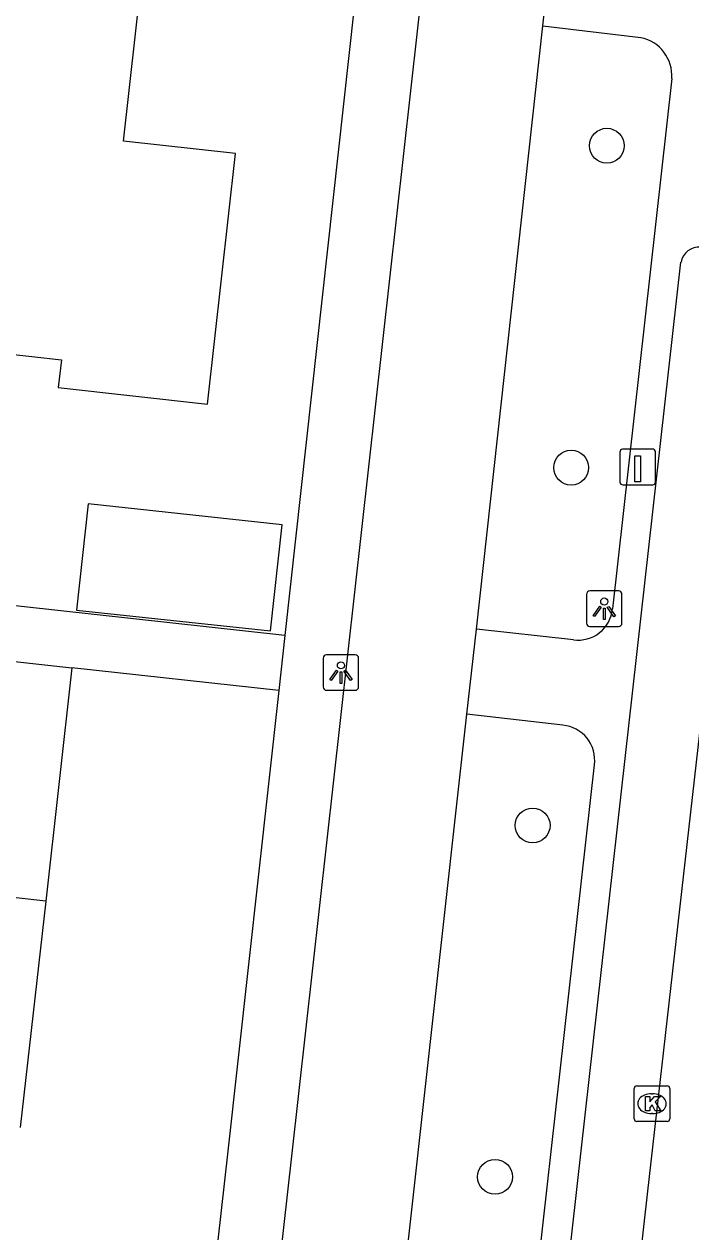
# Model space of a CAD drawing. Extents: x 162026 to 163499, y 387297 to 388169.
# Drawn here: x 162248.05 to 162266.76, y 387614.96 to 387648.86 of the extents above; entities that cross this region are included whole.
import ezdxf

# ---------------------------------------------------------------- set-up
doc = ezdxf.new("R2010")
doc.units = 0
for name, color, linetype in [('IMGEO_Boom', 7, 'Continuous'), ('IMGEO_Fietspad_gesloten', 7, 'Continuous'), ('IMGEO_Kolk', 7, 'Continuous'), ('IMGEO_Laadpaal', 7, 'Continuous'), ('IMGEO_Lichtpunt', 7, 'Continuous'), ('IMGEO_Pand', 7, 'Continuous'), ('IMGEO_Rijbaan_lokaal_gesloten', 7, 'Continuous'), ('IMGEO_Voetpad_open', 7, 'Continuous')]:
    doc.layers.add(name, color=color, linetype=linetype)

msp = doc.modelspace()

# ---------------------------------------------------------------- linework, layer by layer
at = {"layer": 'IMGEO_Boom'}
for centre in [(162264.403, 387645.45), (162263.402, 387636.413), (162262.32, 387626.368), (162261.266, 387616.502)]:
    msp.add_circle(centre, 0.489, dxfattribs=at)
at = {"layer": 'IMGEO_Fietspad_gesloten'}
for points in [[(162245.412, 387526.736), (162247.716, 387547.043), (162250.964, 387576.026), (162255.563, 387617.085), (162260.081, 387657.552)], [(162262.605, 387648.82), (162263.515, 387657.112)], [(162260.746, 387631.878), (162262.605, 387648.82)], [(162260.472, 387629.489), (162260.746, 387631.878)], [(162257.74, 387604.874), (162260.472, 387629.489)]]:
    msp.add_lwpolyline(points, dxfattribs=at)
at = {"layer": 'IMGEO_Kolk'}
for p, q in [((162265.17, 387618.131), (162265.17, 387618.983)), ((162265.245, 387619.057), (162266.097, 387619.057)), ((162266.171, 387618.983), (162266.171, 387618.131)), ((162265.658, 387618.837), (162265.683, 387618.837)), ((162265.681, 387618.277), (162265.656, 387618.277)), ((162266.097, 387618.057), (162265.245, 387618.057))]:
    msp.add_line(p, q, dxfattribs=at)
for points in [[(162265.17, 387618.131), (162265.17, 387618.983)], [(162265.245, 387619.057), (162266.097, 387619.057)], [(162266.171, 387618.983), (162266.171, 387618.131)], [(162265.491, 387618.757), (162265.614, 387618.757), (162265.614, 387618.606), (162265.744, 387618.757), (162265.908, 387618.757), (162265.762, 387618.606), (162265.915, 387618.357), (162265.763, 387618.357), (162265.678, 387618.521), (162265.614, 387618.454), (162265.614, 387618.357), (162265.491, 387618.357), (162265.491, 387618.757)], [(162266.097, 387618.057), (162265.245, 387618.057)]]:
    msp.add_lwpolyline(points, dxfattribs=at)
for centre, start, end in [((162265.247, 387618.981), 91.552, 178.448), ((162265.247, 387618.981), 91.552, 178.448), ((162266.095, 387618.981), 1.552, 88.448), ((162266.095, 387618.981), 1.552, 88.448), ((162265.247, 387618.133), 181.552, 268.448), ((162265.247, 387618.133), 181.552, 268.448), ((162266.095, 387618.133), 271.552, 358.448), ((162266.095, 387618.133), 271.552, 358.448)]:
    msp.add_arc(centre, 0.0765, start, end, dxfattribs=at)
for centre, major_axis, ratio, start_param, end_param in [((162265.657, 387618.557), (-0.387, 0.002), 0.722429, 4.712389, 7.853982), ((162265.682, 387618.557), (-0.39, 0.002), 0.717154, 1.570796, 4.712389)]:
    msp.add_ellipse(centre, major_axis=major_axis, ratio=ratio, start_param=start_param, end_param=end_param, dxfattribs=at)
at = {"layer": 'IMGEO_Laadpaal'}
for p, q in [((162265.687, 387636.932), (162264.846, 387636.932)), ((162265.687, 387636.932), (162264.846, 387636.932)), ((162264.771, 387636.848), (162264.771, 387636.007)), ((162264.771, 387636.848), (162264.771, 387636.007)), ((162265.771, 387636.016), (162265.771, 387636.857)), ((162265.771, 387636.016), (162265.771, 387636.857)), ((162264.855, 387635.932), (162265.696, 387635.932)), ((162264.855, 387635.932), (162265.696, 387635.932))]:
    msp.add_line(p, q, dxfattribs=at)
msp.add_lwpolyline([(162265.186, 387636.745), (162265.346, 387636.745), (162265.346, 387636.012), (162265.186, 387636.012), (162265.186, 387636.745)], dxfattribs=at)
for centre, start, end in [((162264.849, 387636.854), 92.4484, 184.2845), ((162264.849, 387636.854), 92.4484, 184.2845), ((162265.693, 387636.854), 2.4484, 94.2845), ((162265.693, 387636.854), 2.4484, 94.2845), ((162264.849, 387636.01), 182.4484, 274.2845), ((162264.849, 387636.01), 182.4484, 274.2845), ((162265.693, 387636.01), 272.4484, 4.2845), ((162265.693, 387636.01), 272.4484, 4.2845)]:
    msp.add_arc(centre, 0.0779, start, end, dxfattribs=at)
at = {"layer": 'IMGEO_Lichtpunt'}
for p, q in [((162263.831, 387632.856), (162263.831, 387632.049)), ((162263.831, 387632.856), (162263.831, 387632.049)), ((162264.733, 387632.951), (162263.925, 387632.951)), ((162264.733, 387632.951), (162263.925, 387632.951)), ((162264.827, 387632.049), (162264.827, 387632.856)), ((162264.827, 387632.049), (162264.827, 387632.856)), ((162263.925, 387631.955), (162264.733, 387631.955)), ((162263.925, 387631.955), (162264.733, 387631.955)), ((162257.343, 387631.158), (162256.535, 387631.158)), ((162257.343, 387631.158), (162256.535, 387631.158)), ((162256.441, 387631.063), (162256.441, 387630.256)), ((162256.441, 387631.063), (162256.441, 387630.256)), ((162257.437, 387630.256), (162257.437, 387631.063)), ((162257.437, 387630.256), (162257.437, 387631.063)), ((162256.535, 387630.162), (162257.343, 387630.162)), ((162256.535, 387630.162), (162257.343, 387630.162))]:
    msp.add_line(p, q, dxfattribs=at)
for points in [[(162264.205, 387632.52), (162264.244, 387632.492), (162264.056, 387632.23), (162264.018, 387632.257), (162264.205, 387632.52)], [(162264.417, 387632.492), (162264.455, 387632.519), (162264.642, 387632.257), (162264.603, 387632.229), (162264.417, 387632.492)], [(162264.307, 387632.472), (162264.354, 387632.472), (162264.354, 387632.15), (162264.307, 387632.15), (162264.307, 387632.472)], [(162256.815, 387630.727), (162256.854, 387630.699), (162256.666, 387630.437), (162256.628, 387630.464), (162256.815, 387630.727)], [(162256.917, 387630.679), (162256.964, 387630.679), (162256.964, 387630.357), (162256.917, 387630.357), (162256.917, 387630.679)], [(162257.027, 387630.699), (162257.065, 387630.726), (162257.252, 387630.464), (162257.213, 387630.436), (162257.027, 387630.699)]]:
    msp.add_lwpolyline(points, dxfattribs=at)
for centre in [(162264.33, 387632.654), (162256.94, 387630.861)]:
    msp.add_circle(centre, 0.0994, dxfattribs=at)
for centre, start, end in [((162263.925, 387632.856), 90, 180), ((162263.925, 387632.856), 90, 180), ((162264.733, 387632.856), 0, 90), ((162264.733, 387632.856), 0, 90), ((162263.925, 387632.049), 180, 270), ((162263.925, 387632.049), 180, 270), ((162264.733, 387632.049), 270, 0), ((162264.733, 387632.049), 270, 360), ((162256.535, 387631.063), 90, 180), ((162256.535, 387631.063), 90, 180), ((162257.343, 387631.063), 0, 90), ((162257.343, 387631.063), 0, 90), ((162256.535, 387630.256), 180, 270), ((162256.535, 387630.256), 180, 270), ((162257.343, 387630.256), 270, 0), ((162257.343, 387630.256), 270, 360)]:
    msp.add_arc(centre, 0.0946, start, end, dxfattribs=at)
at = {"layer": 'IMGEO_Pand'}
for points in [[(162243.63, 387643.378), (162243.265, 387640.092), (162249.097, 387639.443), (162249.01, 387638.662), (162253.197, 387638.196), (162253.979, 387645.229), (162250.842, 387645.578), (162251.513, 387651.611), (162251.623, 387652.605), (162244.74, 387653.37)], [(162249.523, 387632.416), (162254.967, 387631.83), (162255.288, 387634.807), (162249.844, 387635.394), (162249.523, 387632.416)], [(162240.54, 387631.778), (162244.422, 387631.347), (162249.391, 387630.796)], [(162249.391, 387630.796), (162248.656, 387624.246)], [(162248.656, 387624.246), (162239.812, 387625.23)], [(162248.656, 387624.246), (162247.942, 387617.886)]]:
    msp.add_lwpolyline(points, dxfattribs=at)
at = {"layer": 'IMGEO_Rijbaan_lokaal_gesloten'}
msp.add_lwpolyline([(162268.572, 387642.831), (162265.536, 387616.015), (162261.972, 387584.295)], dxfattribs=at)
at = {"layer": 'IMGEO_Voetpad_open'}
for points in [[(162257.61, 387652.066), (162255.366, 387631.702)], [(162262.605, 387648.82), (162265.357, 387648.484)], [(162266.225, 387647.339), (162264.558, 387632.448)], [(162260.132, 387585.464), (162263.568, 387616.23), (162266.484, 387642.184)], [(162255.366, 387631.702), (162224.692, 387635.082)], [(162263.467, 387631.58), (162260.746, 387631.878)], [(162255.366, 387631.702), (162255.196, 387630.156)], [(162255.196, 387630.156), (162249.391, 387630.796)], [(162255.196, 387630.156), (162253.77, 387617.22), (162249.133, 387575.99), (162245.725, 387545.476)], [(162263.171, 387629.182), (162260.472, 387629.489)], [(162261.519, 387605.442), (162264.056, 387628.071)]]:
    msp.add_lwpolyline(points, dxfattribs=at)
for centre, radius, start, end in [((162265.14, 387647.418), 1.087, 355.8173, 78.5127), ((162266.983, 387642.095), 0.506, 83.8381, 169.9349), ((162263.599, 387632.534), 0.963, 262.1462, 354.8654), ((162263.074, 387628.197), 0.99, 352.7054, 84.3748)]:
    msp.add_arc(centre, radius, start, end, dxfattribs=at)

doc.saveas('drawing.dxf')
